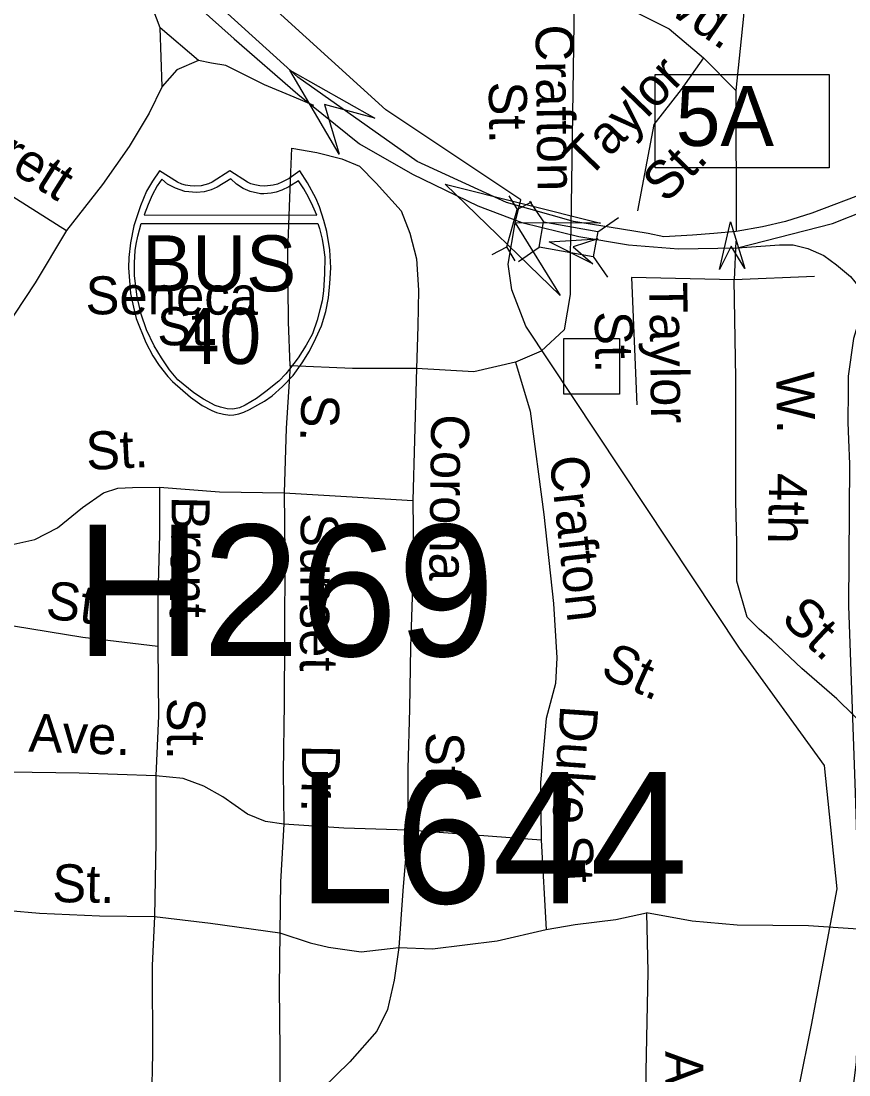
# Model space of a CAD drawing. Extents: x 1547597 to 1699558, y 810033 to 920809.
# Drawn here: x 1626285 to 1628353, y 851645 to 854278 of the extents above; entities that cross this region are included whole.
import ezdxf

# ---------------------------------------------------------------- set-up
doc = ezdxf.new("R2010")
doc.units = 0
for name, color, linetype in [('Exist Hydrographic Creek Single Shore', 7, 'Continuous'), ('Exist Road Non-System Structure Non-Sys Other CELL', 7, 'Continuous'), ('Exist Road Non-System Type 51', 7, 'Continuous'), ('Exist Road Non-System Type 51 Label', 7, 'Continuous'), ('Exist Road Primary Interstate Divided Center Attributed', 7, 'Continuous'), ('Exist Road Primary Interstate Interchange CELL', 7, 'Continuous'), ('Exist Road Primary Interstate Ramp 1 Lane Attributed', 7, 'Continuous'), ('Exist Road Primary Interstate Shield CELL', 7, 'Continuous'), ('Exist Road Primary Interstate Shield Number Label', 7, 'Continuous'), ('Exist Road Primary Interstate Structure Cantilever Sign Number Label', 7, 'Continuous'), ('Exist Road Primary Interstate Structure Ovrhead Sign Attributed CELL', 7, 'Continuous'), ('Exist Road Primary Interstate Structure Standard Bridge CELL', 7, 'Continuous'), ('Exist Road Primary NC UnDivided 4 Lane Attributed', 7, 'Continuous'), ('Exist Road Primary US Structure Non-Sys NCDOT Attributed CELL', 7, 'Continuous'), ('Exist Road Primary US Structure Non-Sys NCDOT Number Label', 7, 'Continuous'), ('Exist Road Secondary Structure Culvert Attributed CELL', 7, 'Continuous'), ('Exist Road Secondary Structure Culvert CELL', 7, 'Continuous'), ('Exist Road Secondary Structure Standard Bridge Attributed CELL', 7, 'Continuous')]:
    doc.layers.add(name, color=color, linetype=linetype)

msp = doc.modelspace()

# ---------------------------------------------------------------- linework, layer by layer
at = {"layer": 'Exist Hydrographic Creek Single Shore'}
msp.add_lwpolyline([(1627775.8, 849423), (1627945.8, 850322.2), (1628138.5, 851049), (1628167.8, 851309.1), (1628259.6, 851768.9), (1628324.5, 852110.2), (1628292.1, 852417.7), (1628080.1, 852711.3), (1627545.9, 853515.8), (1627511.4, 853606.3), (1627501.9, 853671), (1627519.4, 853773.6), (1627534, 853831.4), (1627196, 854056.3), (1626798.6, 854418.4)], dxfattribs=at)
at = {"layer": 'Exist Road Non-System Structure Non-Sys Other CELL'}
msp.add_lwpolyline([(1627641.2, 853485.3), (1627780.2, 853485.3), (1627780.2, 853346.2), (1627641.2, 853346.2)], close=True, dxfattribs=at)
at = {"layer": 'Exist Road Non-System Type 51'}
for p, q in [((1626637.6, 854115), (1626632.4, 854260.8)), ((1626728.6, 854179.6), (1626632.4, 854260.8)), ((1627016.3, 854067.1), (1626967.5, 854087.8)), ((1627584.5, 852231.8), (1627597.2, 852007.8))]:
    msp.add_line(p, q, dxfattribs=at)
for points in [[(1626632.4, 854260.8), (1626607.3, 854327.2), (1626577.9, 854367.6), (1626534.7, 854408.3), (1626447.2, 854445.5), (1626373.9, 854480.6), (1626304.6, 854527.6), (1626239.6, 854588.6), (1626178.6, 854665.8)], [(1628067.7, 854576.3), (1628088.1, 854482.7), (1628090.3, 854290.4), (1628071.1, 854104.5)], [(1627666.7, 854327.9), (1627659, 853762.6)], [(1627666.7, 854327.9), (1627789.2, 854316), (1627904.5, 854258.3), (1627990, 854186.2), (1628071.1, 854104.5)], [(1626728.6, 854179.6), (1626674.3, 854156.5), (1626637.6, 854115)], [(1626796.6, 854167.4), (1626760.5, 854173.2), (1626728.6, 854179.6)], [(1626967.5, 854087.8), (1626893.4, 854119.2), (1626796.6, 854167.4)], [(1627990, 854186.2), (1627934.5, 854107.1), (1627866.2, 854019.5), (1627825.6, 853803.7)], [(1626637.6, 854115), (1626604.6, 854047.7), (1626555.3, 853964.4), (1626488, 853869.5), (1626398.4, 853754.9)], [(1628071.1, 854104.5), (1628071.6, 853752)], [(1626003, 854000.4), (1626097.9, 853945.1), (1626398.4, 853754.9)], [(1626957.2, 853416.6), (1626952.9, 853526.5), (1626951.4, 853702.4), (1626958.2, 853880.2), (1626961.5, 853960.2), (1627024.1, 853949.6)], [(1627024.1, 853949.6), (1627086.8, 853934.2), (1627130.6, 853915.7), (1627171.8, 853873.1), (1627234.4, 853803.6)], [(1627234.4, 853803.6), (1627255.9, 853747.9), (1627272.8, 853683.7), (1627277.6, 853605.6), (1627276.4, 853515.7), (1627272.7, 853409.8)], [(1626398.4, 853754.9), (1626320.5, 853624.2), (1626163, 853386.6), (1626053, 853240.4)], [(1627659, 853762.6), (1627658, 853728.2), (1627656.9, 853705)], [(1628071.1, 853728.5), (1628066.8, 853631.2)], [(1627656.9, 853705), (1627657.2, 853594.5), (1627642.2, 853506.9), (1627584.6, 853453.5), (1627520.5, 853425.7)], [(1628066.8, 853631.2), (1627810.6, 853637.6)], [(1627810.6, 853637.6), (1627823.4, 853319.3)], [(1628267.5, 853639.8), (1628066.8, 853631.2)], [(1628407.5, 852501.8), (1628323.3, 852584.6), (1628235.6, 852660.4), (1628160.8, 852730.9), (1628128.8, 852758.6), (1628098.9, 852788.6), (1628073.3, 852878.3), (1628073.3, 852974.4), (1628071, 853078.7), (1628071.2, 853226.6), (1628071.1, 853385.5), (1628066.8, 853631.2)], [(1627520.5, 853425.7), (1627416.6, 853401.6), (1627272.7, 853409.8)], [(1627520.5, 853425.7), (1627556.9, 853303.7), (1627590.8, 853045.3), (1627615.6, 852823.1), (1627623.4, 852687), (1627620.5, 852623.1), (1627597.1, 852535.5), (1627582.7, 852375.9), (1627584.5, 852231.8)], [(1626957.2, 853416.6), (1626946.9, 853260.7), (1626942.4, 853098.9)], [(1627272.7, 853409.8), (1627113, 853410.2), (1626957.2, 853416.6)], [(1627272.7, 853409.8), (1627268.1, 853231.9), (1627263.8, 853080.2)], [(1626267, 852971.1), (1626319.5, 852982.8), (1626375.5, 853011.5), (1626438.2, 853062.5), (1626490.8, 853099.6), (1626526.8, 853110.7), (1626562.9, 853112.6), (1626630.9, 853113.6)], [(1626630.9, 853113.6), (1626631.1, 852995.5), (1626626.8, 852839.7), (1626626.8, 852715.9)], [(1626630.9, 853113.6), (1626780.5, 853101.4), (1626942.4, 853098.9)], [(1626942.4, 853098.9), (1626944.1, 852947), (1626942.8, 852735.1), (1626942.3, 852573.2), (1626939.6, 852401.3), (1626941.8, 852271.4)], [(1626942.4, 853098.9), (1627098.1, 853090.5), (1627263.8, 853080.2)], [(1627263.8, 853080.2), (1627265.5, 852938.2), (1627258.2, 852714.5), (1627255.8, 852558.6), (1627251.6, 852410.8), (1627251.3, 852256.7)], [(1626265.9, 852767.2), (1626439.2, 852738.7), (1626626.8, 852715.9)], [(1626626.8, 852715.9), (1626628.1, 852541.9), (1626621.9, 852392.2)], [(1626621.9, 852392.2), (1626430.1, 852399.1), (1626254.3, 852401.6)], [(1626621.9, 852392.2), (1626621.3, 852226.3), (1626618.5, 852040.5)], [(1626941.8, 852271.4), (1626895.9, 852278.2), (1626850.3, 852296.7), (1626788.9, 852339.8), (1626741.4, 852366.3), (1626689.8, 852385.2), (1626621.9, 852392.2)], [(1629914.5, 852301.1), (1629795.9, 852260.6), (1629533, 852163.8), (1629303.3, 852081.5), (1629129.8, 852027.9), (1629045.9, 851999), (1628946.7, 851985.9), (1628830, 851986.1), (1628712.2, 851997.9), (1628573.5, 851998.9), (1628463.6, 852003.2), (1628252.4, 852017.7), (1628074.5, 852019.1), (1627961.7, 852029.3), (1627847.5, 852049.5)], [(1626941.8, 852271.4), (1626933.5, 852127.7), (1626931.7, 851999.7)], [(1627251.3, 852256.7), (1627091.5, 852261.2), (1626941.8, 852271.4)], [(1627251.3, 852256.7), (1627239, 852105.1), (1627228.7, 851963.2)], [(1627584.5, 852231.8), (1627418.9, 852244.3), (1627251.3, 852256.7)], [(1626255.1, 852055.8), (1626331, 852048.7), (1626480.7, 852042.5), (1626618.5, 852040.5)], [(1626618.5, 852040.5), (1626612.7, 851918.5), (1626613.4, 851698.6), (1626607.9, 851465), (1626606.3, 851237.1), (1626600.7, 851133.1), (1626601.6, 851059.3), (1626614.2, 850969.1), (1626646.6, 850856.6), (1626674.7, 850742.4), (1626695.3, 850656.1), (1626696.3, 850584.1), (1626683.1, 850508.3), (1626672.3, 850460.5), (1626651.7, 850408.9), (1626589.1, 850361.7)], [(1626618.5, 852040.5), (1626758.1, 852024.2), (1626931.7, 851999.7)], [(1627597.2, 852007.8), (1627669.3, 852020.7), (1627771.4, 852033.3), (1627847.5, 852049.5)], [(1627847.5, 852049.5), (1627851.2, 851902.2), (1627845.6, 851654.4), (1627847.9, 851424.4), (1627848.9, 851228.5), (1627842.5, 851058.7), (1627820.3, 850911.1)], [(1627228.7, 851963.2), (1627312.7, 851960.1), (1627474.8, 851979.7), (1627597.2, 852007.8)], [(1626931.7, 851999.7), (1626929.5, 851863.9), (1626931.1, 851705.9), (1626931.3, 851588.1), (1626936, 851501.9)], [(1626931.7, 851999.7), (1627007.2, 851974.5), (1627053, 851964), (1627134.6, 851952.7), (1627228.7, 851963.2)], [(1627228.7, 851963.2), (1627217.5, 851881.6), (1627200.3, 851807.9), (1627173.6, 851754.2), (1627106.4, 851677.4), (1627003.2, 851577), (1626936, 851501.9)]]:
    msp.add_lwpolyline(points, dxfattribs=at)
at = {"layer": 'Exist Road Primary Interstate Divided Center Attributed'}
for points in [[(1627665.5, 853777.5), (1627497.7, 853824.9), (1627274.6, 853927.3), (1626976.6, 854137.6), (1626801, 854296.9), (1626658.2, 854425.8), (1626501.3, 854524.2), (1626396, 854566.4), (1626239.1, 854625), (1626106.7, 854651.8), (1625847.6, 854701.2), (1625583.1, 854759.8), (1625348.9, 854813.7), (1625171.4, 854852.2)], [(1625046.5, 854816.6), (1625707.1, 854693.4), (1626163.7, 854598.1), (1626280.7, 854570), (1626372.6, 854538.3), (1626503.7, 854477.4), (1626662.9, 854371.9), (1626817.4, 854233.7), (1626976.6, 854095.4), (1627130.6, 853971.2), (1627262.6, 853895.2), (1627426, 853816.3), (1627536.4, 853774.7), (1627678.4, 853740.2)], [(1628500.8, 853893.5), (1628401.6, 853851.7), (1628261, 853797.8), (1628194.9, 853777.6), (1628137.3, 853763.7), (1628071.6, 853752)], [(1628074.9, 853711.8), (1628312.7, 853772.4), (1628481, 853838.7)], [(1628071.6, 853752), (1628016.1, 853747.7), (1627962.3, 853743.1), (1627891.3, 853739.1), (1627851.8, 853747.3), (1627754.4, 853763.2), (1627665.5, 853777.5)], [(1627678.4, 853740.2), (1627803.1, 853718.7), (1627927.9, 853708.7), (1628074.9, 853711.8)]]:
    msp.add_lwpolyline(points, dxfattribs=at)
at = {"layer": 'Exist Road Primary Interstate Interchange CELL'}
msp.add_lwpolyline([(1627869.5, 854144.4), (1628304.4, 854144.4), (1628304.4, 853911.2), (1627869.5, 853911.2)], close=True, dxfattribs=at)
at = {"layer": 'Exist Road Primary Interstate Ramp 1 Lane Attributed'}
msp.add_lwpolyline([(1628074.9, 853711.8), (1628180.2, 853718.9), (1628213.8, 853718.9), (1628250.6, 853709.8), (1628290.5, 853692.7), (1628322.1, 853668.7), (1628357.5, 853639.9), (1628401.1, 853586.7)], dxfattribs=at)
at = {"layer": 'Exist Road Primary Interstate Shield CELL'}
for points in [[(1626806.7, 853293.7), (1626816.2, 853294.6), (1626828.9, 853297.1), (1626841.3, 853301.1), (1626855.4, 853307.4), (1626876.3, 853318.9), (1626893, 853328.7), (1626912.4, 853341.7), (1626938.5, 853365.4), (1626964.5, 853392.8), (1626987.5, 853423.9), (1627005.8, 853452.9), (1627021.8, 853486), (1627035.3, 853517), (1627046, 853552.3), (1627053, 853586.5), (1627056.6, 853622.2), (1627059, 853661.8), (1627056.3, 853706.3), (1627048.5, 853751.9), (1627041.3, 853780.2), (1627030.2, 853814.2), (1627021.2, 853835.9), (1627000.4, 853874.3), (1626981.6, 853903.9), (1626954.4, 853884.7), (1626936.7, 853875.3), (1626925.8, 853870.4), (1626914.7, 853868.2), (1626894.2, 853865.8), (1626881.3, 853866.3), (1626869.3, 853869), (1626859.2, 853871.2), (1626851, 853875.3), (1626806.7, 853903.9), (1626762.4, 853875.3), (1626753.2, 853871), (1626743.7, 853869), (1626734.5, 853866.5), (1626719.4, 853865.8), (1626707.8, 853866.1), (1626695.9, 853868.2), (1626686.6, 853870.2), (1626676, 853875.3), (1626630.9, 853903.9), (1626613.2, 853878.2), (1626598.7, 853852.8), (1626583.4, 853816.8), (1626573.8, 853789), (1626567, 853766.1), (1626558.7, 853724.2), (1626554.4, 853687.6), (1626553.6, 853661.8), (1626558.3, 853597.3), (1626565.4, 853562.9), (1626572.6, 853535.1), (1626596.5, 853475.1), (1626614.4, 853441.5), (1626629.8, 853417.3), (1626651.4, 853390.1), (1626663.1, 853377.2), (1626707.9, 853338), (1626737.8, 853317.6), (1626761.7, 853304.7), (1626773, 853300.4), (1626790.6, 853295.5)], [(1626636.3, 853883.1), (1626625.3, 853866.2), (1626612.6, 853843.4), (1626602.5, 853819.7), (1626592.1, 853793.6), (1627023.7, 853793.4), (1627013.6, 853815.8), (1627002.9, 853838.3), (1626991.6, 853858.9), (1626977.9, 853878.8), (1626953.7, 853863.6), (1626936.1, 853855.2), (1626921.9, 853850.3), (1626909.9, 853847.7), (1626891.3, 853846.2), (1626883, 853846.7), (1626857.1, 853852.5), (1626839.5, 853859.7), (1626822.8, 853870.9), (1626809.3, 853883.6), (1626775.1, 853862.9), (1626760, 853856.2), (1626742.5, 853851.8), (1626723.4, 853849.4), (1626694, 853852.6), (1626670.9, 853860.5), (1626651, 853870.9)], [(1627026.2, 853772.1), (1627030.9, 853759.9), (1627037.2, 853732.9), (1627040.6, 853712), (1627044, 853688), (1627042.8, 853646.9), (1627040.8, 853604.3), (1627036.9, 853579.1), (1627031.7, 853556.2), (1627024.5, 853530.7), (1627013, 853496.9), (1626997.1, 853468.2), (1626977.2, 853436.4), (1626955.7, 853408.5), (1626946.4, 853397), (1626928.7, 853378.3), (1626896.5, 853352.4), (1626872.9, 853334.9), (1626844.8, 853318.2), (1626830.4, 853311.9), (1626813.8, 853308.4), (1626800.1, 853309.3), (1626783.4, 853313.7), (1626770, 853317.4), (1626740.6, 853333.3), (1626716.7, 853349.3), (1626676.9, 853381.9), (1626655.5, 853407), (1626635.4, 853436.4), (1626617.6, 853466.5), (1626598.5, 853506.2), (1626585, 853546.1), (1626575.3, 853589.1), (1626568.6, 853641.8), (1626567.9, 853673.8), (1626569.9, 853704.7), (1626572.8, 853720.8), (1626576.7, 853740.9), (1626584.6, 853771.9)]]:
    msp.add_lwpolyline(points, close=True, dxfattribs=at)
at = {"layer": 'Exist Road Primary Interstate Structure Ovrhead Sign Attributed CELL'}
msp.add_lwpolyline([(1627079.8, 853945.3), (1626956.4, 854155.6), (1627168.5, 854035.2), (1627043.3, 854070)], close=True, dxfattribs=at)
at = {"layer": 'Exist Road Primary Interstate Structure Standard Bridge CELL'}
for p, q in [((1627555, 853828.1), (1627590.7, 853776.6)), ((1627725.8, 853751.7), (1627777.4, 853787.4)), ((1627527.7, 853677.7), (1627579.3, 853713.4)), ((1627714.6, 853690), (1627750.3, 853638.4))]:
    msp.add_line(p, q, dxfattribs=at)
msp.add_lwpolyline([(1627590.7, 853776.6), (1627725.9, 853752), (1627714.4, 853688.8), (1627579.3, 853713.4)], close=True, dxfattribs=at)
at = {"layer": 'Exist Road Primary NC UnDivided 4 Lane Attributed'}
msp.add_lwpolyline([(1628401.1, 853586.7), (1628382.9, 853545.1), (1628364.8, 853484.7), (1628352, 853390.7), (1628351.2, 853354.9), (1628350.8, 853274.7), (1628352.2, 853232.5), (1628354.6, 853170.7), (1628352.4, 852816.7), (1628369.5, 852349.6), (1628379.9, 852005.9), (1628371.8, 851676.4), (1628343.2, 851454.6), (1628283.9, 851120.2), (1628215.1, 850653.1), (1628145.8, 850211.8), (1628109.1, 849906.7), (1628036, 849408.8)], dxfattribs=at)
at = {"layer": 'Exist Road Primary US Structure Non-Sys NCDOT Attributed CELL'}
msp.add_lwpolyline([(1628030.2, 853657.7), (1628057.4, 853776.6), (1628093.3, 853660.1), (1628059.6, 853715.7)], close=True, dxfattribs=at)
at = {"layer": 'Exist Road Secondary Structure Culvert Attributed CELL'}
msp.add_lwpolyline([(1627632, 853592.6), (1627344.6, 853870.8), (1627732.6, 853773.5), (1627519.4, 853773.6)], close=True, dxfattribs=at)
at = {"layer": 'Exist Road Secondary Structure Culvert CELL'}
for p, q in [((1627503.6, 853841.7), (1627524.4, 853806.9)), ((1627560.4, 853825.8), (1627524.4, 853806.9)), ((1627498.3, 853713.7), (1627524.4, 853806.9)), ((1627462.3, 853694.8), (1627498.3, 853713.7)), ((1627519.1, 853678.9), (1627498.3, 853713.7))]:
    msp.add_line(p, q, dxfattribs=at)
at = {"layer": 'Exist Road Secondary Structure Standard Bridge Attributed CELL'}
msp.add_lwpolyline([(1627713.6, 853671.9), (1627604.6, 853726.4), (1627726.3, 853733.7), (1627664.3, 853714.2)], close=True, dxfattribs=at)

# ---------------------------------------------------------------- texts
at = {"layer": 'Exist Road Non-System Type 51 Label'}
for s, rotation, p in [('Blvd.', 325.3875, (1627807.7, 854363.7)), ('Crafton', 270.7497, (1627570.3, 854269)), ('Taylor', 45.9713, (1627701.5, 853880.9)), ('Everett', 327.6689, (1626036.9, 854041.9)), ('St.', 270.7497, (1627453.4, 854126.6)), ('St.', 45.9713, (1627897.4, 853820.4)), ('Seneca', 359.8422, (1626445.9, 853545.4)), ('Taylor', 270.8054, (1627854.5, 853625.4)), ('St.', 0.431, (1626625.5, 853467.6)), ('St.', 270.8054, (1627718.2, 853552.9)), ('W.', 270.906, (1628171.9, 853401.5)), ('S.', 267.8068, (1626986.4, 853348.4)), ('Corona', 269.3166, (1627309.9, 853296.2)), ('St.', 2.969, (1626449.3, 853156)), ('Crafton', 276.3444, (1627605, 853187.7)), ('4th', 269.0506, (1628154.3, 853149.3)), ('Brent', 268.9834, (1626661.7, 853091.7)), ('Sunset', 269.6496, (1626983.9, 853048.8)), ('St.', 353.0664, (1626344, 852785.9)), ('St.', 316.7483, (1628180.7, 852780.8)), ('St.', 335.7561, (1627729.1, 852642.4)), ('St.', 269.9735, (1626649.9, 852587.3)), ('Duke', 266.0753, (1627632.6, 852570)), ('Ave.', 357.9414, (1626302.5, 852452.9)), ('St.', 269.8792, (1627296.8, 852501.9)), ('Dr.', 269.1042, (1626987.3, 852470.4)), ('St.', 273.397, (1627616.9, 852240.8)), ('St.', 359.152, (1626362.4, 852076.7)), ('Anson', 270.5828, (1627894.3, 851704.3))]:
    msp.add_text(s, height=95, rotation=rotation, dxfattribs=at).set_placement(p)
at = {"layer": 'Exist Road Primary Interstate Interchange CELL'}
msp.add_text('5A', height=150, dxfattribs=at).set_placement((1627920.9, 853966.1))
at = {"layer": 'Exist Road Primary Interstate Shield Number Label'}
for s, p in [('BUS', (1626587.3, 853602.7)), ('40', (1626676.7, 853421.3))]:
    msp.add_text(s, height=140, dxfattribs=at).set_placement(p)
at = {"layer": 'Exist Road Primary Interstate Structure Cantilever Sign Number Label'}
msp.add_text('L644', height=328.08, dxfattribs=at).set_placement((1626974.8, 852073.4))
at = {"layer": 'Exist Road Primary US Structure Non-Sys NCDOT Number Label'}
msp.add_text('H269', height=328.08, dxfattribs=at).set_placement((1626420.3, 852691.3))

doc.saveas('drawing.dxf')
